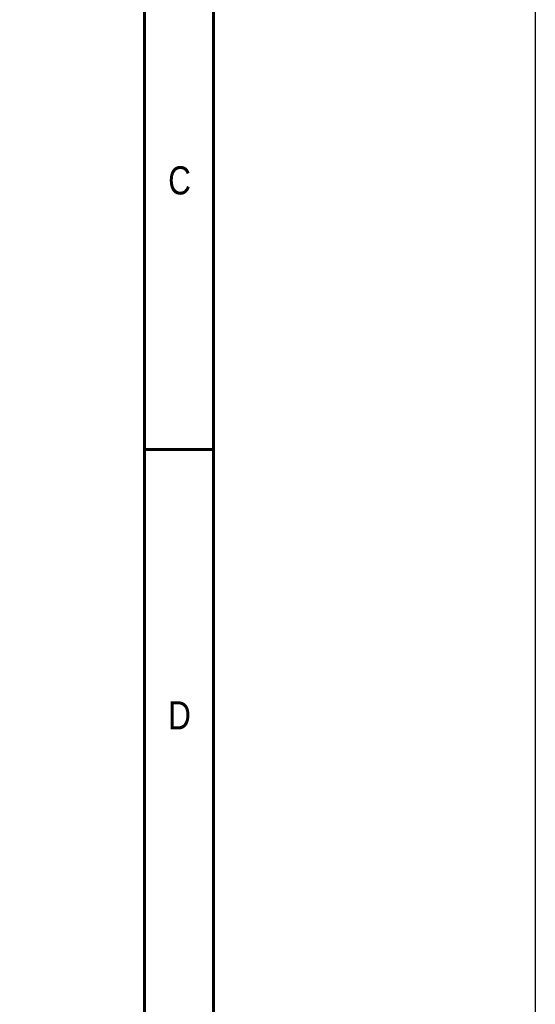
# Model space of a CAD drawing. Header units: millimetres. Extents: x 399 to 6233, y -1870 to 1602.
# Tile 406 of 656: x 5024 to 5132, y -353 to -148. Entities that reach past the tile are written whole.
import ezdxf
from ezdxf.enums import TextEntityAlignment as Align

# ---------------------------------------------------------------- set-up
doc = ezdxf.new("R2010")
doc.units = ezdxf.units.MM
doc.layers.add('BORDER', color=7, linetype='Continuous')
doc.styles.add('SEACAD_arial_ttf', font='arial.ttf', dxfattribs={"height": 0.2})

# ---------------------------------------------------------------- blocks, each defined once
blk = doc.blocks.new('A4橫')
at = {"layer": 'BORDER', "color": 123, "linetype": 'Continuous', "lineweight": 60, "ltscale": 25.4}
for p, q in [((4924.32, 1170.89), (4924.32, 1453.75)), ((4917.11, 1446.54), (4917.11, 1170.89)), ((4924.32, 1261.1), (4917.11, 1261.1))]:
    blk.add_line(p, q, dxfattribs=at)
at = {"layer": 'BORDER', "color": 60, "linetype": 'Continuous', "ltscale": 25.4, "style": 'SEACAD_arial_ttf', "width": 0.8}
for s, p in [('C', (4919.6, 1290.65)), ('D', (4919.6, 1234.81))]:
    blk.add_text(s, height=2.94, dxfattribs=at).set_placement(p, align=Align.TOP_LEFT)

msp = doc.modelspace()

# ---------------------------------------------------------------- linework, layer by layer
at = {"color": 4}
msp.add_lwpolyline([(4611.682, 905.937), (5131.682, 905.937), (5131.682, -1870.063), (4611.682, -1870.063)], close=True, dxfattribs=at)

# ---------------------------------------------------------------- block references
at = {"xscale": 2, "yscale": 2, "zscale": 2}
msp.add_blockref('A4橫', (-4784.176, -2759.703), dxfattribs=at)

doc.saveas('drawing.dxf')
